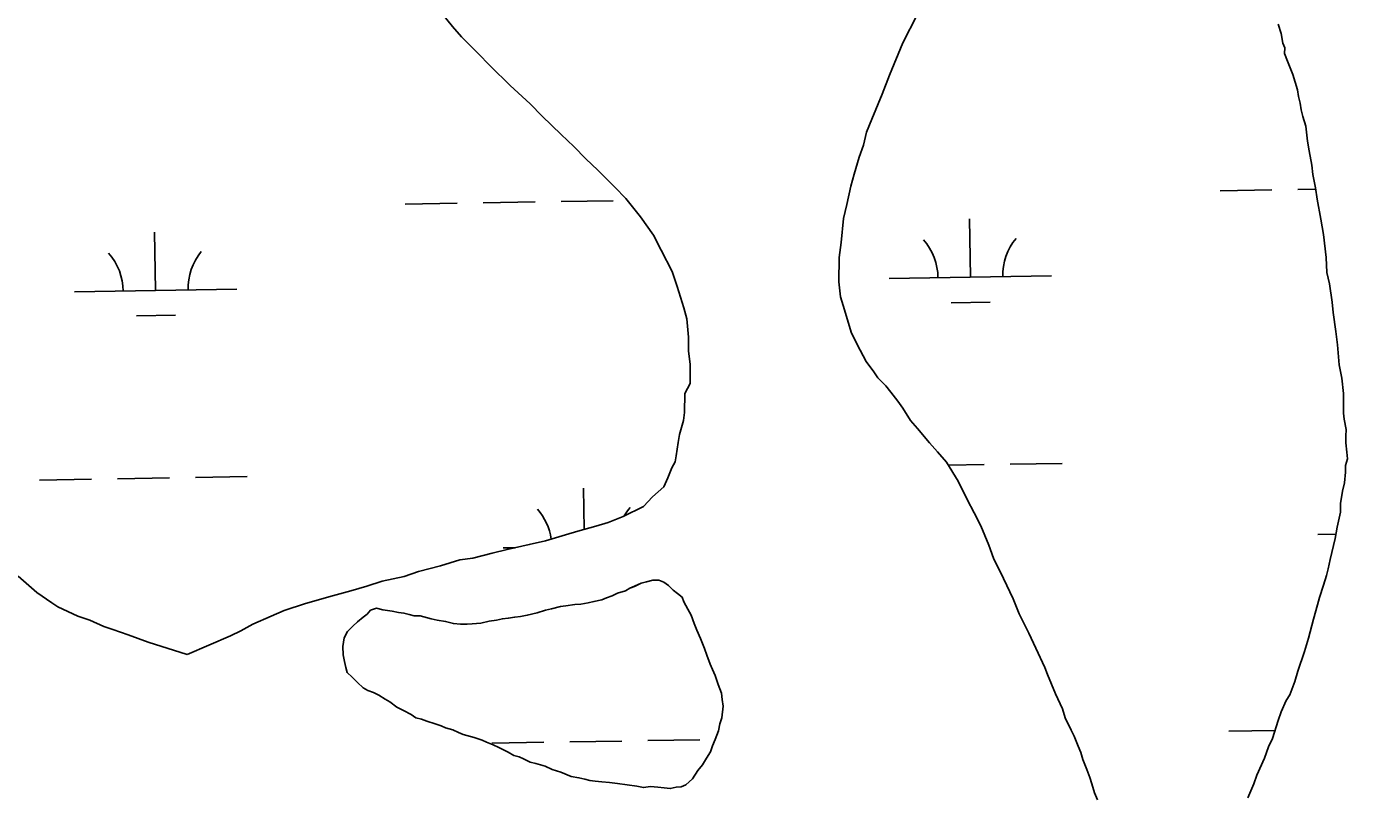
# Model space of a CAD drawing. Extents: x 3855477 to 3893699, y 299188 to 325115.
# Drawn here: x 3881442 to 3882256, y 321391 to 321863 of the extents above; entities that cross this region are included whole.
import ezdxf

# ---------------------------------------------------------------- set-up
doc = ezdxf.new("R2010")
doc.units = 0
doc.layers.add('V-TOPO-SHOR', color=7, linetype='Continuous')
doc.layers.add('V-WETL-SWMP', color=7, linetype='Continuous')

msp = doc.modelspace()

# ---------------------------------------------------------------- linework, layer by layer
at = {"layer": 'V-TOPO-SHOR'}
for points in [[(3881694.66, 321874.67), (3881704.44, 321862.79), (3881709.94, 321856.53), (3881719.74, 321846.51), (3881727.71, 321838.37), (3881739.97, 321826.47), (3881752.23, 321815.18), (3881759.58, 321807.67), (3881771.23, 321796.39), (3881779.2, 321788.86), (3881786.55, 321781.35), (3881793.9, 321774.45), (3881804.32, 321763.81), (3881811.06, 321756.92), (3881820.22, 321745.67), (3881828.15, 321734.43), (3881833, 321725.08), (3881839.68, 321712), (3881842.67, 321702.67), (3881846.86, 321689.62), (3881848.64, 321682.79), (3881849.76, 321671.62), (3881849.66, 321662.95), (3881850.81, 321654.89), (3881850.68, 321643.11), (3881847.52, 321636.96), (3881847.39, 321625.19), (3881846.71, 321620.24), (3881844.14, 321611.6), (3881843.47, 321606.65), (3881842.14, 321598.61), (3881841.48, 321594.9), (3881839.58, 321591.2), (3881837.03, 321585.04), (3881834.49, 321579.49), (3881827.61, 321573.37), (3881821.97, 321567.24), (3881809.51, 321561.18), (3881800.18, 321557.57), (3881792.72, 321555.17), (3881781.53, 321552.2), (3881774.07, 321549.8), (3881761.64, 321546.22), (3881751.71, 321543.85), (3881738.04, 321540.91), (3881728.73, 321538.53), (3881716.92, 321535.57), (3881708.86, 321534.42), (3881697.05, 321530.83), (3881683.38, 321527.27), (3881674.68, 321524.26), (3881661.01, 321521.32), (3881651.69, 321518.33), (3881641.74, 321515.34), (3881630.56, 321512.36), (3881613.78, 321507.59), (3881600.73, 321503.4), (3881592.63, 321499.77), (3881581.43, 321494.94), (3881573.95, 321490.69), (3881567.72, 321487.66), (3881540.96, 321476.18)], [(3881990.58, 321869.92), (3881981.72, 321852.67), (3881973.45, 321832.94), (3881968.98, 321821.22), (3881962.61, 321805.81), (3881959.43, 321797.79), (3881957.48, 321789.76), (3881954.92, 321782.35), (3881951.71, 321771.85), (3881949.77, 321764.44), (3881947.17, 321753.32), (3881945.21, 321744.67), (3881943.81, 321729.82), (3881942.47, 321720.54), (3881942.3, 321705.68), (3881943.44, 321696.37), (3881945.83, 321688.29), (3881950.01, 321674.62), (3881953.65, 321667.14), (3881959.11, 321656.55), (3881963.99, 321650.3), (3881966.43, 321646.56), (3881971.33, 321641.55), (3881974.38, 321637.8), (3881978.66, 321632.17), (3881981.71, 321627.8), (3881986.58, 321620.32), (3881990.86, 321615.31), (3881998.2, 321606.56), (3882003.09, 321600.93), (3882008.6, 321594.68), (3882015.9, 321582.82), (3882021.35, 321571.61), (3882025.6, 321563.51), (3882029.85, 321555.41)], [(3882213.04, 321864.29), (3882214.73, 321858.42), (3882215.83, 321852.56), (3882216.97, 321849.62), (3882216.93, 321846.11), (3882218.64, 321841.42), (3882222.05, 321833.19), (3882224.87, 321823.81), (3882225.41, 321819.71), (3882226.54, 321815.6), (3882227.08, 321811.5), (3882228.2, 321807.4), (3882229.89, 321801.53), (3882230.96, 321792.16), (3882232.06, 321786.3), (3882233.72, 321777.51), (3882234.24, 321771.66), (3882235.9, 321763.45), (3882236.99, 321756.42), (3882239.2, 321744.12), (3882240.85, 321734.75), (3882242.45, 321720.69), (3882242.93, 321711.33), (3882244.6, 321704.3), (3882246.23, 321693.17), (3882246.75, 321686.73), (3882248.37, 321675.02), (3882249.45, 321666.82), (3882250.48, 321654.53), (3882252.15, 321646.32), (3882253.21, 321636.96), (3882253.17, 321632.86), (3882253.08, 321624.68), (3882253.62, 321621.16), (3882254.72, 321614.72), (3882254.68, 321610.63), (3882254.63, 321606.53), (3882255.15, 321600.68), (3882255.69, 321596.58), (3882254.48, 321592.5), (3882254.43, 321588.41), (3882253.77, 321581.98), (3882252.55, 321576.73)], [(3882252.55, 321576.73), (3882251.29, 321569.14), (3882251.24, 321563.88), (3882249.38, 321554.55), (3882248.13, 321547.54), (3882245.07, 321534.71), (3882243.83, 321528.88), (3882242.62, 321524.8), (3882240.8, 321518.97), (3882238.38, 321511.4), (3882237.16, 321506.73), (3882234.72, 321497.99), (3882231.67, 321486.33), (3882229.24, 321478.16), (3882225.01, 321465.93), (3882223.18, 321459.52), (3882220.17, 321451.37), (3882217.79, 321447.89), (3882214.79, 321440.9), (3882212.98, 321435.66), (3882209.35, 321424.59), (3882206.95, 321419.35), (3882204.53, 321412.36), (3882199.74, 321401.89), (3882197.93, 321396.65), (3882194.32, 321387.91)], [(3882029.85, 321555.41), (3882034.67, 321543.59), (3882037.68, 321535.5), (3882043.74, 321523.04), (3882049.79, 321510.59), (3882053.41, 321501.26), (3882059.47, 321489.42), (3882063.7, 321480.08), (3882069.15, 321468.25), (3882070.96, 321463.9), (3882075.79, 321452.07), (3882080.02, 321442.73), (3882081.81, 321437.14), (3882085.45, 321429.66), (3882087.27, 321425.93), (3882089.67, 321419.71), (3882091.49, 321415.97), (3882092.68, 321411.62), (3882095.09, 321405.4), (3882096.89, 321400.42), (3882098.09, 321396.69), (3882099.89, 321391.1), (3882101.7, 321386.74)], [(3881540.96, 321476.18), (3881516.88, 321483.89), (3881504.54, 321488.36), (3881495.28, 321491.56), (3881489.73, 321493.48), (3881481.1, 321497.29), (3881473.69, 321499.85), (3881461.37, 321505.56), (3881457.68, 321508.08), (3881448.46, 321514.38), (3881443.55, 321518.77), (3881436.8, 321524.42)], [(3881817.98, 321395.15), (3881821.99, 321394.3), (3881826.42, 321395.05), (3881830.84, 321394.6), (3881834.85, 321394.16), (3881838.46, 321393.71), (3881842.09, 321394.48), (3881845.31, 321394.84), (3881848.14, 321396.02), (3881852.2, 321399.59), (3881855.47, 321404.78), (3881858.33, 321408.37), (3881860.78, 321412.36), (3881863.24, 321416.36), (3881864.49, 321419.96), (3881866.14, 321423.96), (3881868.21, 321429.17), (3881869.06, 321433.58), (3881870.31, 321437.18), (3881871.19, 321444.41), (3881870.43, 321448.44), (3881870.07, 321452.47), (3881868.12, 321457.71), (3881866.17, 321463.36), (3881864.6, 321467), (3881863.03, 321470.23), (3881861.08, 321475.88), (3881859.52, 321479.92), (3881857.18, 321485.97), (3881854.82, 321491.23), (3881853.26, 321495.26), (3881851.31, 321500.51), (3881849.33, 321504.15), (3881846.97, 321508.6), (3881845.8, 321511.43), (3881843.01, 321513.87), (3881840.22, 321515.91), (3881837.44, 321518.76), (3881834.64, 321520.8), (3881831.44, 321522.04), (3881827.82, 321522.08), (3881823.79, 321520.92), (3881820.56, 321520.15), (3881816.52, 321518.18), (3881813.7, 321517.01), (3881810.86, 321515.43), (3881806.02, 321513.88), (3881802.79, 321512.31), (3881799.16, 321511.14), (3881796.33, 321509.97), (3881791.49, 321508.81), (3881787.87, 321508.05), (3881783.44, 321507.29), (3881779.81, 321506.93), (3881774.18, 321506.19), (3881770.96, 321505.82), (3881765.31, 321504.28), (3881761.68, 321503.52), (3881756.44, 321501.97), (3881750.39, 321500.42), (3881746.36, 321499.66), (3881742.74, 321499.3), (3881738.71, 321498.54), (3881735.09, 321498.18), (3881731.46, 321497.42), (3881727.03, 321496.66), (3881721.79, 321495.51), (3881716.56, 321495.17), (3881713.34, 321494.8), (3881709.32, 321494.85), (3881704.91, 321495.3), (3881700.1, 321496.56), (3881694.88, 321497.42), (3881691.27, 321498.26), (3881684.46, 321499.95), (3881680.84, 321499.99), (3881677.63, 321500.83), (3881674.42, 321501.67), (3881671.21, 321502.1), (3881667.2, 321502.95), (3881661.58, 321503.82), (3881657.57, 321504.67), (3881653.94, 321503.5), (3881651.9, 321501.11), (3881649.47, 321499.13), (3881645.82, 321496.35), (3881642.97, 321493.57), (3881639.72, 321490.39), (3881637.67, 321486.39), (3881636.81, 321481.18), (3881637.15, 321475.95), (3881637.91, 321471.92), (3881638.67, 321468.29), (3881639.44, 321465.06), (3881642.63, 321462.22), (3881645.81, 321458.96), (3881649.39, 321455.71), (3881652.19, 321454.07), (3881655.79, 321452.82), (3881658.99, 321451.18), (3881662.98, 321448.72)], [(3881662.98, 321448.72), (3881665.78, 321447.09), (3881670.16, 321443.82), (3881674.16, 321441.76), (3881678.96, 321439.3), (3881681.75, 321437.26), (3881685.36, 321436.41), (3881688.56, 321435.17), (3881693.77, 321433.51), (3881697.37, 321432.26), (3881700.18, 321431.02), (3881704.58, 321429.77), (3881708.18, 321428.12), (3881710.98, 321426.89), (3881717.8, 321425.2), (3881722.6, 321423.54), (3881725.41, 321422.3), (3881729.41, 321420.65), (3881733.01, 321419), (3881738.61, 321416.12), (3881742.2, 321414.08), (3881745.41, 321413.24), (3881748.21, 321412), (3881752.21, 321409.94), (3881755.82, 321409.1), (3881761.43, 321407.43), (3881765.82, 321405.37), (3881771.03, 321403.71), (3881777.44, 321401.22), (3881782.25, 321400.37), (3881785.86, 321399.52), (3881789.07, 321398.68), (3881792.28, 321398.24), (3881796.3, 321397.8), (3881801.12, 321397.34), (3881805.93, 321396.89), (3881817.98, 321395.15)]]:
    msp.add_lwpolyline(points, dxfattribs=at)
at = {"layer": 'V-WETL-SWMP'}
for p, q in [((3882177.12, 321761.67), (3882209.11, 321762.19)), ((3882225.11, 321762.45), (3882236.03, 321762.63)), ((3881675.28, 321753.49), (3881707.27, 321754.01)), ((3881723.27, 321754.27), (3881755.27, 321754.8)), ((3881771.26, 321755.06), (3881803.26, 321755.58)), ((3882023.37, 321708.41), (3882022.79, 321744.41)), ((3881521.53, 321700.24), (3881520.94, 321736.23)), ((3881973.38, 321707.6), (3882073.37, 321709.23)), ((3881471.54, 321699.42), (3881571.52, 321701.05)), ((3882011.63, 321692.79), (3882035.62, 321693.18)), ((3881509.78, 321684.61), (3881533.78, 321685.01)), ((3882009.79, 321592.75), (3882031.84, 321593.11)), ((3882047.84, 321593.37), (3882079.84, 321593.89)), ((3881498.01, 321584.41), (3881530, 321584.93)), ((3881546, 321585.19), (3881578, 321585.71)), ((3881450.01, 321583.63), (3881482.01, 321584.15)), ((3881785.4, 321553.23), (3881784.98, 321578.65)), ((3882237.42, 321550.02), (3882248.6, 321550.2)), ((3881735.58, 321541.84), (3881742.93, 321541.96)), ((3881728.69, 321421.64), (3881760.68, 321422.16)), ((3881776.68, 321422.43), (3881808.68, 321422.95)), ((3881824.68, 321423.21), (3881856.67, 321423.73)), ((3882182.54, 321429.04), (3882210.96, 321429.5))]:
    msp.add_line(p, q, dxfattribs=at)
for points in [[(3881694.66, 321874.67), (3881704.44, 321862.79), (3881709.94, 321856.53), (3881719.75, 321846.51), (3881727.71, 321838.37), (3881739.97, 321826.47), (3881752.23, 321815.18), (3881759.58, 321807.67), (3881771.23, 321796.39), (3881779.2, 321788.86), (3881786.55, 321781.35), (3881793.9, 321774.45), (3881804.32, 321763.81), (3881811.06, 321756.92), (3881820.22, 321745.67), (3881828.15, 321734.43), (3881833, 321725.08), (3881839.68, 321712), (3881842.67, 321702.67), (3881846.86, 321689.62), (3881848.64, 321682.79), (3881849.76, 321671.62), (3881849.66, 321662.95), (3881850.81, 321654.89), (3881850.68, 321643.12), (3881847.52, 321636.96), (3881847.39, 321625.19), (3881846.71, 321620.24), (3881844.14, 321611.6), (3881843.46, 321606.65), (3881842.14, 321598.61), (3881841.48, 321594.9), (3881839.58, 321591.2), (3881837.03, 321585.04), (3881834.49, 321579.49), (3881827.61, 321573.37), (3881821.97, 321567.24), (3881809.51, 321561.18), (3881800.18, 321557.57), (3881792.72, 321555.17), (3881781.54, 321552.2), (3881774.07, 321549.8), (3881761.65, 321546.22), (3881751.71, 321543.85), (3881738.05, 321540.91), (3881728.73, 321538.53), (3881716.93, 321535.57), (3881708.86, 321534.42), (3881697.05, 321530.83), (3881683.38, 321527.27), (3881674.68, 321524.26), (3881661.01, 321521.32), (3881651.69, 321518.32), (3881641.74, 321515.34), (3881630.56, 321512.36), (3881613.78, 321507.59), (3881600.73, 321503.4), (3881592.63, 321499.77), (3881581.43, 321494.94), (3881573.95, 321490.69), (3881567.72, 321487.66), (3881540.96, 321476.18)], [(3882101.7, 321386.74), (3882099.89, 321391.1), (3882098.09, 321396.69), (3882096.89, 321400.42), (3882095.09, 321405.4), (3882092.68, 321411.62), (3882091.49, 321415.97), (3882089.67, 321419.71), (3882087.27, 321425.93), (3882085.45, 321429.66), (3882081.81, 321437.14), (3882080.02, 321442.73), (3882075.78, 321452.07), (3882070.96, 321463.9), (3882069.15, 321468.25), (3882063.7, 321480.08), (3882059.47, 321489.42), (3882053.41, 321501.26), (3882049.79, 321510.59), (3882043.74, 321523.05), (3882037.68, 321535.5), (3882034.67, 321543.59), (3882029.85, 321555.41), (3882025.6, 321563.51), (3882021.35, 321571.61), (3882015.9, 321582.82), (3882008.6, 321594.67), (3882003.09, 321600.93), (3881998.2, 321606.56), (3881990.86, 321615.31), (3881986.58, 321620.32), (3881981.71, 321627.8), (3881978.66, 321632.17), (3881974.39, 321637.8), (3881971.33, 321641.55), (3881966.43, 321646.56), (3881963.99, 321650.3), (3881959.11, 321656.55), (3881953.65, 321667.14), (3881950.01, 321674.62), (3881945.83, 321688.29), (3881943.44, 321696.37), (3881942.3, 321705.67), (3881942.47, 321720.54), (3881943.81, 321729.82), (3881945.21, 321744.67), (3881947.17, 321753.32), (3881949.77, 321764.44), (3881951.71, 321771.85), (3881954.92, 321782.35), (3881957.48, 321789.76), (3881959.43, 321797.79), (3881962.62, 321805.81), (3881968.98, 321821.22), (3881973.45, 321832.94), (3881981.72, 321852.67), (3881990.58, 321869.92)], [(3882213.04, 321864.29), (3882214.73, 321858.42), (3882215.83, 321852.56), (3882216.97, 321849.62), (3882216.93, 321846.11), (3882218.64, 321841.42), (3882222.05, 321833.19), (3882224.87, 321823.81), (3882225.41, 321819.71), (3882226.54, 321815.6), (3882227.08, 321811.5), (3882228.2, 321807.4), (3882229.89, 321801.53), (3882230.96, 321792.16), (3882232.06, 321786.3), (3882233.72, 321777.51), (3882234.24, 321771.66), (3882235.9, 321763.45), (3882236.99, 321756.42), (3882239.2, 321744.12), (3882240.85, 321734.75), (3882242.45, 321720.69), (3882242.93, 321711.33), (3882244.6, 321704.3), (3882246.23, 321693.17), (3882246.75, 321686.73), (3882248.37, 321675.02), (3882249.45, 321666.82), (3882250.48, 321654.53), (3882252.15, 321646.32), (3882253.21, 321636.96), (3882253.17, 321632.86), (3882253.08, 321624.68), (3882253.62, 321621.16), (3882254.72, 321614.72), (3882254.68, 321610.62), (3882254.63, 321606.53), (3882255.15, 321600.68), (3882255.69, 321596.58), (3882254.48, 321592.5), (3882254.43, 321588.41), (3882253.77, 321581.98), (3882252.55, 321576.73), (3882251.29, 321569.14), (3882251.24, 321563.88), (3882249.38, 321554.55), (3882248.13, 321547.54), (3882245.07, 321534.71), (3882243.83, 321528.88), (3882242.62, 321524.8), (3882240.8, 321518.97), (3882238.38, 321511.4), (3882237.15, 321506.73), (3882234.72, 321497.99), (3882231.67, 321486.33), (3882229.24, 321478.17), (3882225.01, 321465.93), (3882223.18, 321459.52), (3882220.17, 321451.37), (3882217.79, 321447.89), (3882214.79, 321440.9), (3882212.98, 321435.66), (3882209.35, 321424.59), (3882206.95, 321419.35), (3882204.53, 321412.36), (3882199.74, 321401.89), (3882197.93, 321396.65), (3882194.32, 321387.91)], [(3881540.96, 321476.18), (3881516.88, 321483.89), (3881504.54, 321488.36), (3881495.28, 321491.56), (3881489.73, 321493.48), (3881481.1, 321497.29), (3881473.69, 321499.85), (3881461.37, 321505.56), (3881457.68, 321508.08), (3881448.46, 321514.38), (3881443.55, 321518.77), (3881436.8, 321524.42)], [(3881817.98, 321395.15), (3881805.94, 321396.89), (3881801.12, 321397.34), (3881796.3, 321397.8), (3881792.28, 321398.24), (3881789.07, 321398.68), (3881785.86, 321399.52), (3881782.25, 321400.37), (3881777.44, 321401.22), (3881771.03, 321403.71), (3881765.83, 321405.37), (3881761.43, 321407.43), (3881755.82, 321409.1), (3881752.21, 321409.95), (3881748.21, 321412), (3881745.41, 321413.24), (3881742.2, 321414.08), (3881738.61, 321416.13), (3881733.01, 321419), (3881729.41, 321420.65), (3881725.41, 321422.3), (3881722.61, 321423.54), (3881717.8, 321425.2), (3881710.98, 321426.89), (3881708.18, 321428.12), (3881704.58, 321429.77), (3881700.18, 321431.02), (3881697.37, 321432.26), (3881693.77, 321433.51), (3881688.56, 321435.17), (3881685.36, 321436.41), (3881681.75, 321437.26), (3881678.96, 321439.3), (3881674.16, 321441.77), (3881670.16, 321443.82), (3881665.78, 321447.08), (3881662.98, 321448.72), (3881658.99, 321451.18), (3881655.79, 321452.82), (3881652.19, 321454.07), (3881649.39, 321455.71), (3881645.81, 321458.96), (3881642.63, 321462.22), (3881639.44, 321465.07), (3881638.67, 321468.29), (3881637.91, 321471.92), (3881637.15, 321475.95), (3881636.81, 321481.18), (3881637.67, 321486.39), (3881639.72, 321490.39), (3881642.97, 321493.57), (3881645.82, 321496.35), (3881649.47, 321499.13), (3881651.9, 321501.11), (3881653.94, 321503.5), (3881657.57, 321504.67), (3881661.58, 321503.82), (3881667.2, 321502.95), (3881671.21, 321502.1), (3881674.42, 321501.67), (3881677.63, 321500.83), (3881680.84, 321499.99), (3881684.45, 321499.95), (3881691.27, 321498.26), (3881694.88, 321497.42), (3881700.1, 321496.56), (3881704.91, 321495.3), (3881709.32, 321494.85), (3881713.34, 321494.8), (3881716.56, 321495.17), (3881721.79, 321495.51), (3881727.03, 321496.66), (3881731.46, 321497.42), (3881735.09, 321498.18), (3881738.71, 321498.54), (3881742.74, 321499.3), (3881746.36, 321499.66), (3881750.39, 321500.42), (3881756.44, 321501.97), (3881761.68, 321503.52), (3881765.31, 321504.28), (3881770.96, 321505.82), (3881774.18, 321506.19), (3881779.81, 321506.93), (3881783.44, 321507.29), (3881787.87, 321508.05), (3881791.49, 321508.81), (3881796.33, 321509.97), (3881799.16, 321511.14), (3881802.79, 321512.31), (3881806.02, 321513.88), (3881810.86, 321515.43), (3881813.7, 321517.01), (3881816.52, 321518.19), (3881820.57, 321520.15), (3881823.79, 321520.92), (3881827.82, 321522.08), (3881831.44, 321522.04), (3881834.64, 321520.8), (3881837.44, 321518.76), (3881840.22, 321515.91)], [(3881840.22, 321515.91), (3881843.01, 321513.87), (3881845.8, 321511.43), (3881846.97, 321508.6), (3881849.33, 321504.15), (3881851.31, 321500.51), (3881853.26, 321495.27), (3881854.82, 321491.23), (3881857.18, 321485.98), (3881859.52, 321479.92), (3881861.08, 321475.88), (3881863.03, 321470.23), (3881864.6, 321467), (3881866.17, 321463.36), (3881868.12, 321457.71), (3881870.07, 321452.46), (3881870.43, 321448.44), (3881871.19, 321444.41), (3881870.31, 321437.18), (3881869.06, 321433.58), (3881868.21, 321429.17), (3881866.14, 321423.96), (3881864.49, 321419.96), (3881863.24, 321416.36), (3881860.78, 321412.36), (3881858.33, 321408.37), (3881855.47, 321404.78), (3881852.2, 321399.59), (3881848.14, 321396.02), (3881845.31, 321394.84), (3881842.09, 321394.48), (3881838.46, 321393.71), (3881834.85, 321394.16), (3881830.84, 321394.6), (3881826.42, 321395.05), (3881821.99, 321394.3), (3881817.98, 321395.15)]]:
    msp.add_lwpolyline(points, dxfattribs=at)
for centre, start, end in [((3881968.13, 321707.99), 0.16154, 41.7052), ((3882078.6, 321709.79), 140.16154, 181.7052), ((3881466.29, 321699.81), 0.16154, 41.7052), ((3881576.76, 321701.61), 140.16154, 181.7052), ((3881730.33, 321542.23), 8.18628, 41.7052), ((3881840.8, 321544.03), 140.16154, 150.26873)]:
    msp.add_arc(centre, 35.25, start, end, dxfattribs=at)

doc.saveas('drawing.dxf')
